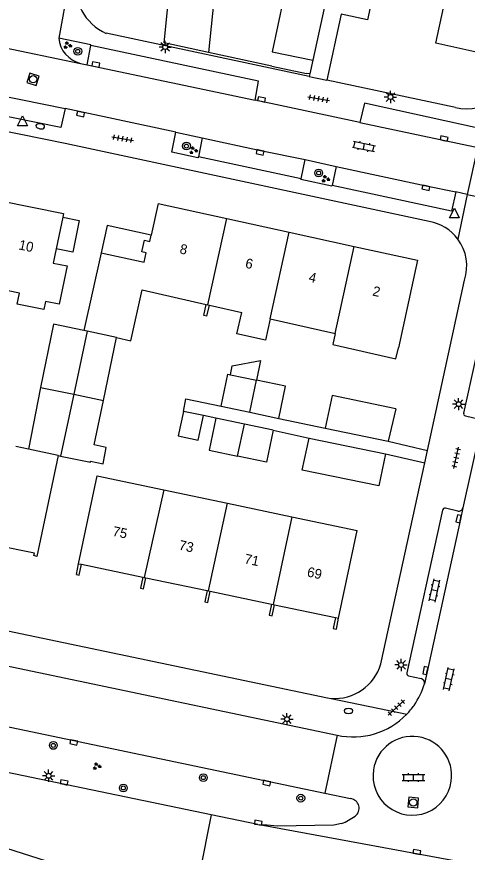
# Model space of a CAD drawing. Extents: x 131000 to 133014, y 396499 to 399001.
# Drawn here: x 131636.4 to 131682.5, y 397669.7 to 397755.1 of the extents above; entities that cross this region are included whole.
import ezdxf

# ---------------------------------------------------------------- set-up
doc = ezdxf.new("R2010")
doc.units = 0
for name, color, linetype in [('gg-afsc-erfafscheiding', 7, 'Continuous'), ('gg-afsc-muur', 7, 'Continuous'), ('gg-anno-huisnummerreeks BGT', 7, 'Continuous'), ('gg-bbg-bijgebouw', 7, 'Continuous'), ('gg-bbg-gedigitaliseerde bebouwing', 7, 'Continuous'), ('gg-bbg-gedigitaliseerde bijgebouw', 7, 'Continuous'), ('gg-bbg-hoofdgebouw', 7, 'Continuous'), ('gg-bbg-luifel en loopbrug', 7, 'Continuous'), ('gg-bbg-tussenscheiding', 7, 'Continuous'), ('gg-knt-verharding', 7, 'Continuous'), ('gg-knt-verharding nz', 7, 'Continuous'), ('gt-grn-weggrens', 7, 'Continuous'), ('gt-symb-boom', 7, 'Continuous'), ('gt-symb-brandkraan', 7, 'Continuous'), ('gt-symb-groenvak', 7, 'Continuous'), ('gt-symb-klinker verharding', 7, 'Continuous'), ('gt-symb-kolk', 7, 'Continuous'), ('gt-symb-lichtmast', 7, 'Continuous'), ('gt-symb-rioolschacht', 7, 'Continuous'), ('gt-symb-tegel verharding', 7, 'Continuous'), ('gt-symb-waterafsluiter', 7, 'Continuous')]:
    doc.layers.add(name, color=color, linetype=linetype)

# ---------------------------------------------------------------- blocks, each defined once
blk = doc.blocks.new('gt0-LMAST')
at = {"layer": 'gt-symb-lichtmast'}
for p, q in [((-0.182, 0.173), (-0.447, 0.438)), ((-0.005, 0.246), (-0.005, 0.621)), ((0.172, 0.173), (0.437, 0.438)), ((-0.255, -0.004), (-0.63, -0.004)), ((-0.182, -0.181), (-0.447, -0.446)), ((-0.005, -0.254), (-0.005, -0.629)), ((0.437, -0.446), (0.172, -0.181)), ((0.245, -0.004), (0.62, -0.004))]:
    blk.add_line(p, q, dxfattribs=at)
blk.add_circle((-0.005, -0.004), 0.25, dxfattribs=at)
blk = doc.blocks.new('gt0-KOLK')
at = {"layer": 'gt-symb-kolk'}
blk.add_lwpolyline([(0, 0), (0.375, 0), (0.375, 0.4), (-0.375, 0.4), (-0.375, 0), (0, 0)], dxfattribs=at)
blk = doc.blocks.new('gt0-GRVAK')
at = {"layer": 'gt-symb-groenvak'}
for p, q in [((-0.11, 0.189), (-0.228, 0.24)), ((-0.182, 0.153), (0.088, 0.153)), ((-0.091, 0.211), (-0.156, 0.322)), ((-0.047, 0.214), (-0.047, 0.393)), ((-0.004, 0.211), (0.061, 0.322)), ((0.015, 0.189), (0.133, 0.24)), ((0.262, -0.052), (0.197, 0.059)), ((0.305, -0.049), (0.305, 0.13)), ((0.349, -0.052), (0.414, 0.059)), ((-0.245, -0.228), (-0.363, -0.177)), ((-0.318, -0.264), (-0.047, -0.264)), ((-0.226, -0.206), (-0.291, -0.095)), ((-0.183, -0.203), (-0.183, -0.024)), ((-0.139, -0.206), (-0.074, -0.095)), ((-0.12, -0.228), (-0.002, -0.177)), ((0.243, -0.074), (0.125, -0.023)), ((0.17, -0.11), (0.441, -0.11)), ((0.368, -0.074), (0.486, -0.023))]:
    blk.add_line(p, q, dxfattribs=at)
blk = doc.blocks.new('gt0-BOOM')
at = {"layer": 'gt-symb-boom'}
for radius in [0.4, 0.2]:
    blk.add_circle((0, 0), radius, dxfattribs=at)
blk = doc.blocks.new('gt0-KL1')
at = {"layer": 'gt-symb-klinker verharding'}
for p, q in [((-1.15, 0.3), (1.15, 0.3)), ((-1, -0.3), (-1, 0.3)), ((-0.5, 0.3), (-0.5, 0.45)), ((0, -0.3), (0, 0.3)), ((0.5, 0.3), (0.5, 0.45)), ((1, -0.3), (1, 0.3)), ((-1.15, -0.3), (1.15, -0.3)), ((-0.5, -0.45), (-0.5, -0.3)), ((0.5, -0.45), (0.5, -0.3))]:
    blk.add_line(p, q, dxfattribs=at)
blk = doc.blocks.new('gt0-TEG1')
at = {"layer": 'gt-symb-tegel verharding'}
for p, q in [((-1.125, 0), (1.125, 0)), ((-0.9, -0.25), (-0.9, 0.25)), ((-0.45, -0.25), (-0.45, 0.25)), ((0, -0.25), (0, 0.25)), ((0.45, -0.25), (0.45, 0.25)), ((0.9, -0.25), (0.9, 0.25))]:
    blk.add_line(p, q, dxfattribs=at)
blk = doc.blocks.new('gt0-RS')
at = {"layer": 'gt-symb-rioolschacht'}
blk.add_lwpolyline([(-0.5, -0.5), (0.5, -0.5), (0.5, 0.5), (-0.5, 0.5)], close=True, dxfattribs=at)
blk.add_circle((0, 0), 0.375, dxfattribs=at)
blk = doc.blocks.new('gt0-BR')
at = {"layer": 'gt-symb-brandkraan'}
for centre, radius, start, end in [((-0.244, 0), 0.206, 107.56694, 252.43307), ((0.599, -2.664), 3, 106.89205, 107.56694), ((0, -0.691), 0.938, 73.10799, 106.89205), ((-0.599, -2.664), 3, 72.43309, 73.10799), ((0.244, 0), 0.206, 287.56695, 72.43309), ((0.599, 2.664), 3, 252.43307, 253.10797), ((0, 0.691), 0.938, 253.10797, 286.89206), ((-0.599, 2.664), 3, 286.89206, 287.56695)]:
    blk.add_arc(centre, radius, start, end, dxfattribs=at)
blk = doc.blocks.new('gt0-WAFSL')
at = {"layer": 'gt-symb-waterafsluiter'}
for p, q in [((-0.5, -0.333), (0, 0.667)), ((0, 0.667), (0.5, -0.333)), ((0.5, -0.333), (-0.5, -0.333))]:
    blk.add_line(p, q, dxfattribs=at)

msp = doc.modelspace()

# ---------------------------------------------------------------- linework, layer by layer
at = {"layer": 'gg-afsc-erfafscheiding'}
for p, q in [((131662.504, 397750.056), (131666.042, 397749.323)), ((131656.763, 397714.097), (131655.511, 397714.359)), ((131663.196, 397714.077), (131667.937, 397713.084)), ((131662.635, 397712.866), (131666.298, 397712.069))]:
    msp.add_line(p, q, dxfattribs=at)
msp.add_lwpolyline([(131653.455, 397714.79), (131653.722, 397716.062), (131657.323, 397715.308)], dxfattribs=at)
at = {"layer": 'gg-afsc-muur'}
for p, q in [((131662.504, 397750.056), (131656.012, 397751.461)), ((131666.672, 397750.652), (131666.375, 397749.267)), ((131666.375, 397749.267), (131666.042, 397749.323)), ((131655.865, 397724.518), (131656.113, 397725.641)), ((131642.52, 397698.12), (131642.752, 397699.225)), ((131669.09, 397692.55), (131669.326, 397693.672))]:
    msp.add_line(p, q, dxfattribs=at)
for points in [[(131655.865, 397724.518), (131655.543, 397724.59), (131655.791, 397725.713)], [(131642.52, 397698.12), (131642.815, 397698.058), (131643.046, 397699.164)], [(131649.297, 397697.858), (131649.062, 397696.735), (131649.382, 397696.662), (131649.618, 397697.791)], [(131655.873, 397696.484), (131655.635, 397695.344), (131655.945, 397695.279), (131656.183, 397696.419)], [(131662.46, 397695.107), (131662.223, 397693.973), (131662.542, 397693.915), (131662.777, 397695.041)], [(131669.014, 397693.737), (131668.78, 397692.616), (131669.09, 397692.55)]]:
    msp.add_lwpolyline(points, dxfattribs=at)
at = {"layer": 'gg-bbg-bijgebouw'}
for p, q in [((131675.17, 397715.04), (131674.4, 397711.73)), ((131640.646, 397710.286), (131640.913, 397710.23)), ((131674.11, 397710.46), (131673.44, 397707.18))]:
    msp.add_line(p, q, dxfattribs=at)
for points in [[(131673.476, 397760.39), (131672.26, 397754.797), (131669.59, 397755.366)], [(131663.678, 397756.986), (131662.536, 397751.527), (131666.672, 397750.652)], [(131640.913, 397710.23), (131643.961, 397709.596), (131643.982, 397709.699), (131645.251, 397709.436)]]:
    msp.add_lwpolyline(points, dxfattribs=at)
at = {"layer": 'gg-bbg-gedigitaliseerde bebouwing'}
for p, q in [((131656.584, 397756.78), (131656.012, 397751.461)), ((131679.26, 397752.4), (131680.058, 397756.004)), ((131645.043, 397730.983), (131643.271, 397723.044)), ((131649.238, 397727.191), (131655.791, 397725.713)), ((131640.777, 397725.735), (131639.38, 397726.023)), ((131655.791, 397725.713), (131655.952, 397725.677)), ((131655.952, 397725.677), (131656.113, 397725.641)), ((131656.113, 397725.641), (131659.421, 397724.895)), ((131662.341, 397724.236), (131668.821, 397722.774)), ((131668.821, 397722.774), (131668.981, 397722.738)), ((131637.627, 397710.916), (131636.332, 397711.187))]:
    msp.add_line(p, q, dxfattribs=at)
for points in [[(131639.38, 397726.023), (131639.212, 397725.196), (131636.481, 397725.742), (131636.706, 397726.869), (131633.191, 397727.572)], [(131646.619, 397722.326), (131648.08, 397721.999), (131649.238, 397727.191)], [(131662.341, 397724.236), (131661.85, 397722.061), (131658.932, 397722.718), (131659.421, 397724.895)], [(131668.981, 397722.738), (131668.728, 397721.617), (131675.183, 397720.162), (131675.436, 397721.283)]]:
    msp.add_lwpolyline(points, dxfattribs=at)
at = {"layer": 'gg-bbg-gedigitaliseerde bijgebouw'}
for p, q in [((131669.127, 397761.877), (131666.672, 397750.652)), ((131645.277, 397715.901), (131646.619, 397722.326)), ((131658.259, 397718.533), (131660.947, 397717.969)), ((131638.846, 397717.243), (131637.627, 397710.916)), ((131657.323, 397715.308), (131660.239, 397714.697)), ((131655.511, 397714.359), (131653.455, 397714.79)), ((131659.71, 397713.48), (131656.763, 397714.097)), ((131660.239, 397714.697), (131663.196, 397714.077)), ((131662.635, 397712.866), (131659.71, 397713.48)), ((131667.937, 397713.084), (131674.4, 397711.73)), ((131666.298, 397712.069), (131674.11, 397710.46))]:
    msp.add_line(p, q, dxfattribs=at)
for points in [[(131643.271, 397723.044), (131640.181, 397723.707), (131638.846, 397717.243)], [(131657.323, 397715.308), (131658.01, 397718.585), (131658.259, 397718.533)], [(131663.196, 397714.077), (131663.883, 397717.354), (131660.947, 397717.969)], [(131645.251, 397709.436), (131645.572, 397711.106), (131644.33, 397711.365), (131645.277, 397715.901)], [(131675.17, 397715.04), (131668.648, 397716.428), (131667.937, 397713.084)], [(131653.455, 397714.79), (131652.915, 397712.294), (131654.968, 397711.849), (131655.511, 397714.359)], [(131656.763, 397714.097), (131656.076, 397710.821), (131659, 397710.209)], [(131662.635, 397712.866), (131661.948, 397709.589), (131659, 397710.209)], [(131673.44, 397707.18), (131665.583, 397708.767), (131666.298, 397712.069)]]:
    msp.add_lwpolyline(points, dxfattribs=at)
at = {"layer": 'gg-bbg-hoofdgebouw'}
for p, q in [((131688.11, 397750.44), (131679.26, 397752.4)), ((131634.801, 397736.306), (131641.2, 397734.99)), ((131650.87, 397736.02), (131650.161, 397732.785)), ((131650.87, 397736.02), (131657.893, 397734.484)), ((131641.126, 397734.631), (131640.462, 397731.398)), ((131641.2, 397734.99), (131641.126, 397734.631)), ((131657.893, 397734.484), (131664.276, 397733.088)), ((131664.276, 397733.088), (131670.925, 397731.634)), ((131651.444, 397706.777), (131657.958, 397705.409)), ((131657.958, 397705.409), (131664.557, 397704.027)), ((131664.557, 397704.027), (131671.21, 397702.63)), ((131669.326, 397693.672), (131671.21, 397702.63)), ((131642.752, 397699.225), (131643.046, 397699.164)), ((131643.046, 397699.164), (131649.297, 397697.858)), ((131649.297, 397697.858), (131649.457, 397697.825)), ((131649.457, 397697.825), (131649.618, 397697.791)), ((131649.618, 397697.791), (131655.873, 397696.484)), ((131655.873, 397696.484), (131656.028, 397696.452)), ((131656.028, 397696.452), (131656.183, 397696.419)), ((131656.183, 397696.419), (131662.46, 397695.107)), ((131662.46, 397695.107), (131662.619, 397695.074)), ((131662.619, 397695.074), (131662.777, 397695.041)), ((131662.777, 397695.041), (131669.014, 397693.737)), ((131669.014, 397693.737), (131669.326, 397693.672))]:
    msp.add_line(p, q, dxfattribs=at)
for points in [[(131656.012, 397751.461), (131651.499, 397752.437), (131651.975, 397757.199)], [(131645.043, 397730.983), (131649.441, 397730.016), (131649.66, 397730.974), (131649.209, 397731.077), (131649.484, 397732.274), (131650.023, 397732.156), (131650.161, 397732.785)], [(131640.462, 397731.398), (131640.163, 397729.946), (131641.583, 397729.653), (131640.777, 397725.735)], [(131670.925, 397731.634), (131677.39, 397730.22), (131675.436, 397721.283)], [(131640.646, 397710.286), (131638.493, 397699.973), (131638.182, 397700.049), (131638.234, 397700.307), (131634.328, 397701.09), (131633.724, 397698.048)], [(131642.752, 397699.225), (131644.633, 397708.201), (131651.444, 397706.777)]]:
    msp.add_lwpolyline(points, dxfattribs=at)
at = {"layer": 'gg-bbg-luifel en loopbrug'}
for points in [[(131641.126, 397734.631), (131642.809, 397734.285), (131642.145, 397731.052), (131640.462, 397731.398)], [(131650.161, 397732.785), (131645.654, 397733.773), (131645.043, 397730.983)], [(131658.259, 397718.533), (131658.448, 397719.433), (131661.337, 397720.001), (131660.947, 397717.969)]]:
    msp.add_lwpolyline(points, dxfattribs=at)
at = {"layer": 'gg-bbg-tussenscheiding'}
for p, q in [((131655.952, 397725.677), (131657.893, 397734.484)), ((131662.341, 397724.236), (131664.276, 397733.088)), ((131668.981, 397722.738), (131670.925, 397731.634)), ((131643.629, 397722.967), (131642.257, 397716.531)), ((131643.629, 397722.967), (131643.271, 397723.044)), ((131646.619, 397722.326), (131643.629, 397722.967)), ((131660.239, 397714.697), (131660.947, 397717.969)), ((131638.846, 397717.243), (131642.257, 397716.531)), ((131642.257, 397716.531), (131640.913, 397710.23)), ((131642.257, 397716.531), (131645.277, 397715.901)), ((131659, 397710.209), (131659.71, 397713.48)), ((131640.646, 397710.286), (131637.627, 397710.916)), ((131651.444, 397706.777), (131649.457, 397697.825)), ((131656.028, 397696.452), (131657.958, 397705.409)), ((131664.557, 397704.027), (131662.619, 397695.074))]:
    msp.add_line(p, q, dxfattribs=at)
at = {"layer": 'gg-knt-verharding'}
for p, q in [((131669.59, 397755.366), (131668.122, 397748.613)), ((131666.316, 397748.997), (131645.579, 397753.41)), ((131643.624, 397750.191), (131643.997, 397752.176)), ((131642.95, 397750.344), (131643.624, 397750.191)), ((131666.375, 397749.267), (131666.316, 397748.997)), ((131681.252, 397745.819), (131668.122, 397748.613)), ((131671.499, 397744.292), (131660.787, 397746.578)), ((131652.695, 397743.319), (131641.374, 397745.722)), ((131652.695, 397743.319), (131655.386, 397742.732)), ((131655.386, 397742.732), (131654.987, 397740.779)), ((131683.517, 397741.725), (131682.448, 397736.946)), ((131665.48, 397738.558), (131654.987, 397740.779)), ((131665.48, 397738.558), (131665.889, 397740.525)), ((131665.889, 397740.525), (131669.069, 397739.819)), ((131669.069, 397739.819), (131668.653, 397737.872)), ((131680.845, 397735.255), (131668.653, 397737.872)), ((131681.303, 397737.211), (131680.845, 397735.255)), ((131682.448, 397736.946), (131681.303, 397737.211)), ((131682.448, 397736.946), (131684.684, 397736.494)), ((131685.306, 397729.278), (131682.102, 397714.616)), ((131678.396, 397710.801), (131682.19, 397728.2)), ((131682.289, 397714.321), (131683.57, 397714.028)), ((131683.916, 397713.496), (131682.013, 397704.93)), ((131674.4, 397711.73), (131678.396, 397710.801)), ((131674.11, 397710.46), (131678.118, 397709.529)), ((131673.639, 397688.989), (131678.118, 397709.529)), ((131679.929, 397704.681), (131676.285, 397688.065)), ((131681.497, 397704.595), (131680.231, 397704.884)), ((131676.478, 397687.779), (131677.753, 397687.493)), ((131617.166, 397686.433), (131667.926, 397675.779)), ((131656.298, 397673.558), (131616.186, 397681.881)), ((131667.926, 397675.779), (131670.541, 397675.23)), ((131661.082, 397672.572), (131656.298, 397673.558)), ((131661.082, 397672.572), (131661.212, 397672.548)), ((131689.118, 397667.383), (131661.212, 397672.548))]:
    msp.add_line(p, q, dxfattribs=at)
for points in [[(131647.315, 397786.062), (131641.72, 397758.388), (131640.719, 397752.925)], [(131643.997, 397752.176), (131644.009, 397752.249), (131640.719, 397752.925)], [(131660.787, 397746.578), (131661.141, 397748.54), (131643.997, 397752.176)], [(131678.591, 397734.18), (131641.39, 397742.14), (131620.18, 397746.46), (131612.68, 397747.909)], [(131641.374, 397745.722), (131640.933, 397743.783), (131619.413, 397748.152)], [(131683.594, 397743.726), (131671.983, 397746.261), (131671.499, 397744.292)], [(131654.987, 397740.779), (131654.942, 397740.7), (131652.294, 397741.274), (131652.695, 397743.319)], [(131668.653, 397737.872), (131668.622, 397737.798), (131665.457, 397738.493), (131665.48, 397738.558)], [(131532.495, 397711.835), (131542.79, 397710.14), (131576.01, 397704.23), (131596.51, 397700.35), (131616.31, 397696.38), (131668.18, 397685.51), (131668.553, 397685.469)], [(131560.244, 397703.468), (131575.42, 397700.77), (131596.09, 397696.87), (131615.63, 397692.94), (131669.17, 397681.71)], [(131669.632, 397672.682), (131668.842, 397672.51), (131663.04, 397672.425), (131662.02, 397672.5), (131661.615, 397672.503), (131661.212, 397672.548)], [(131654.402, 397664.042), (131640.316, 397668.582), (131630.461, 397671.708)]]:
    msp.add_lwpolyline(points, dxfattribs=at)
for centre, radius, start, end in [((131647.671, 397758.183), 5.212, 170.00038, 246.32879), ((131643.63, 397753.187), 2.923, 185.13861, 256.54124), ((131682.396, 397751.52), 5.815, 258.64875, 349.29635), ((131677.818, 397729.641), 4.605, 36.62864, 80.33156), ((131677.817, 397729.642), 4.604, 341.75077, 36.61436), ((131682.325, 397714.55), 0.232, 163.56365, 261.17743), ((131680.17, 397704.649), 0.243, 75.39581, 172.42103), ((131681.59, 397705.017), 0.432, 257.62303, 348.36224), ((131668.906, 397690.393), 4.937, 265.89953, 343.47437), ((131676.521, 397688.016), 0.241, 168.25202, 259.77292), ((131670.837, 397689.119), 7.576, 324.86063, 343.45389), ((131677.61, 397687.021), 0.493, 352.98409, 73.09393), ((131670.804, 397689.133), 7.611, 316.0344, 324.91471), ((131670.817, 397689.125), 7.596, 257.47394, 316.00435), ((131676.858, 397677.573), 4.018, 351.90492, 171.35086), ((131676.855, 397677.551), 4.018, 171.0359, 352.21987), ((131670.428, 397674.244), 0.993, 306.04571, 83.45403), ((131667.241, 397678.662), 6.441, 291.78772, 305.83387)]:
    msp.add_arc(centre, radius, start, end, dxfattribs=at)
at = {"layer": 'gg-knt-verharding nz'}
for p, q in [((131643.624, 397750.191), (131660.787, 397746.578)), ((131626.369, 397748.786), (131641.374, 397745.722)), ((131671.499, 397744.292), (131683.231, 397741.798))]:
    msp.add_line(p, q, dxfattribs=at)
for points in [[(131655.386, 397742.732), (131661.345, 397741.45), (131665.889, 397740.525)], [(131669.069, 397739.819), (131678.28, 397737.821), (131681.303, 397737.211)], [(131682.013, 397704.93), (131681.781, 397703.782), (131678.099, 397686.961)]]:
    msp.add_lwpolyline(points, dxfattribs=at)
at = {"layer": 'gt-grn-weggrens'}
for p, q in [((131632.596, 397752.469), (131642.95, 397750.344)), ((131666.316, 397748.997), (131668.122, 397748.613)), ((131682.448, 397736.946), (131681.513, 397732.388)), ((131678.118, 397709.529), (131678.396, 397710.801)), ((131668.553, 397685.469), (131676.282, 397683.849)), ((131669.17, 397681.71), (131667.926, 397675.779)), ((131656.298, 397673.558), (131654.402, 397664.042))]:
    msp.add_line(p, q, dxfattribs=at)

# ---------------------------------------------------------------- block references
at = {"layer": 'gt-symb-boom'}
for p in [(131642.665, 397751.572), (131653.77, 397741.894), (131667.281, 397739.142), (131640.162, 397680.665), (131655.492, 397677.371), (131647.318, 397676.318), (131665.457, 397675.273)]:
    msp.add_blockref('gt0-BOOM', p, dxfattribs=at)
at = {"layer": 'gt-symb-brandkraan', "rotation": -11.175402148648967}
msp.add_blockref('gt0-BR', (131638.831, 397743.912), dxfattribs=at)
at = {"layer": 'gt-symb-brandkraan'}
msp.add_blockref('gt0-BR', (131670.332, 397684.18), dxfattribs=at)
at = {"layer": 'gt-symb-groenvak'}
for p in [(131641.605, 397752.185), (131654.476, 397741.447), (131667.972, 397738.535), (131644.601, 397678.538)]:
    msp.add_blockref('gt0-GRVAK', p, dxfattribs=at)
at = {"layer": 'gt-symb-klinker verharding'}
for p, rotation in [((131671.915, 397741.854), -11.826703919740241), ((131679.131, 397696.482), 77.70114483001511), ((131680.583, 397687.441), 77.70114483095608)]:
    msp.add_blockref('gt0-KL1', p, dxfattribs=dict(at, rotation=rotation))
msp.add_blockref('gt0-KL1', (131676.977, 397677.395), dxfattribs=at)
at = {"layer": 'gt-symb-kolk'}
for p, rotation in [((131644.476, 397750.031), -10.607262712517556), ((131661.412, 397746.469), -12.180429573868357), ((131643, 397745.358), 168.1250574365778), ((131680.056, 397742.469), -12.023738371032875), ((131661.345, 397741.45), 167.86071530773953), ((131678.28, 397737.821), 167.76265331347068), ((131681.781, 397703.782), 78.57767893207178), ((131678.388, 397688.274), 77.64517308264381), ((131642.294, 397681.16), 168.11724114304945), ((131641.225, 397676.689), -11.658401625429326), ((131662.019, 397677.021), 167.93725397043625), ((131661.082, 397672.572), -9.09218929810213), ((131677.278, 397669.574), -10.39507596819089)]:
    msp.add_blockref('gt0-KOLK', p, dxfattribs=dict(at, rotation=rotation))
at = {"layer": 'gt-symb-lichtmast'}
for p in [(131651.597, 397752.017), (131674.623, 397746.906), (131681.592, 397715.527), (131675.709, 397688.89), (131664.049, 397683.345), (131639.693, 397677.568)]:
    msp.add_blockref('gt0-LMAST', p, dxfattribs=at)
at = {"layer": 'gt-symb-rioolschacht'}
for p, rotation in [((131638.101, 397748.717), 72.00907692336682), ((131676.956, 397674.84), 174.48902304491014)]:
    msp.add_blockref('gt0-RS', p, dxfattribs=dict(at, rotation=rotation))
at = {"layer": 'gt-symb-tegel verharding'}
for p, rotation in [((131667.278, 397746.731), -10.140793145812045), ((131647.247, 397742.645), -10.140793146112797), ((131681.35, 397710.036), 77.81315978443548), ((131675.213, 397684.529), 42.770928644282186)]:
    msp.add_blockref('gt0-TEG1', p, dxfattribs=dict(at, rotation=rotation))
at = {"layer": 'gt-symb-waterafsluiter'}
for p in [(131637.015, 397744.3), (131681.155, 397734.887)]:
    msp.add_blockref('gt0-WAFSL', p, dxfattribs=at)

# ---------------------------------------------------------------- texts
at = {"layer": 'gg-anno-huisnummerreeks BGT'}
for s, rotation, p in [('10', 348.4, (131636.566, 397731.348)), ('8', 347.6, (131653.018, 397730.944)), ('6', 347.6, (131659.721, 397729.478)), ('4', 347.6, (131666.201, 397728.061)), ('2', 347.6, (131672.727, 397726.634)), ('75', 348.2, (131646.158, 397702.09)), ('73', 348.2, (131652.935, 397700.674)), ('71', 348.2, (131659.634, 397699.274)), ('69', 348.2, (131666.04, 397697.935))]:
    msp.add_text(s, height=1, rotation=rotation, dxfattribs=at).set_placement(p)

doc.saveas('drawing.dxf')
